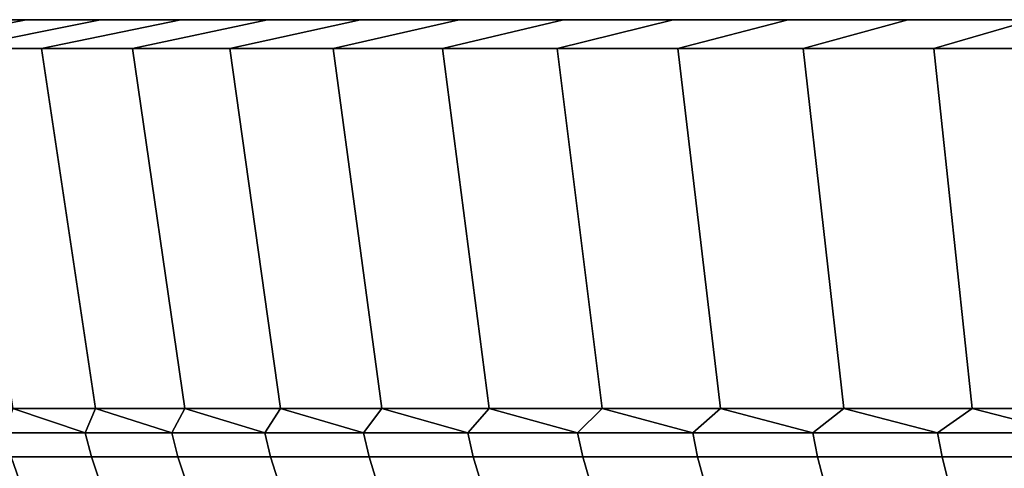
# Model space of a CAD drawing. Header units: metres. Extents: x -109 to 109, y -100 to 58.
# Tile 503 of 642: x -28 to -19, y 53 to 57. Entities that reach past the tile are written whole.
import ezdxf

# ---------------------------------------------------------------- set-up
doc = ezdxf.new("R2010")
doc.units = ezdxf.units.M
doc.layers.add('solid_21_062_100_XXX', color=7, linetype='CONTINUOUS')

msp = doc.modelspace()

# ---------------------------------------------------------------- linework, layer by layer
at = {"layer": 'solid_21_062_100_XXX'}
for points in [[(30.890423, 57.200001, 202.13475), (-30.989697, 57.200001, 203.564957), (-31.022789, 57.200001, 204.997437), (30.989697, 57.200001, 203.564957)], [(-30.989697, 57.200001, 206.429901), (31.022789, 57.200001, 204.997437), (30.989697, 57.200001, 203.564957), (-31.022789, 57.200001, 204.997437)], [(30.725304, 57.200001, 200.711502), (-30.890423, 57.200001, 202.13475), (-30.989697, 57.200001, 203.564957), (30.890423, 57.200001, 202.13475)], [(-30.890423, 57.200001, 207.860107), (30.989697, 57.200001, 206.429901), (31.022789, 57.200001, 204.997437), (-30.989697, 57.200001, 206.429901)], [(30.494612, 57.200001, 199.297256), (-30.725304, 57.200001, 200.711502), (-30.890423, 57.200001, 202.13475), (30.725304, 57.200001, 200.711502)], [(-30.725304, 57.200001, 209.283356), (30.890423, 57.200001, 207.860107), (30.989697, 57.200001, 206.429901), (-30.890423, 57.200001, 207.860107)], [(30.198706, 57.200001, 197.894516), (-30.494612, 57.200001, 199.297256), (-30.725304, 57.200001, 200.711502), (30.494612, 57.200001, 199.297256)], [(-30.494612, 57.200001, 210.697601), (30.725304, 57.200001, 209.283356), (30.890423, 57.200001, 207.860107), (-30.725304, 57.200001, 209.283356)], [(29.838539, 57.200001, 196.507721), (-30.198706, 57.200001, 197.894516), (-30.494612, 57.200001, 199.297256), (30.198706, 57.200001, 197.894516)], [(-30.198706, 57.200001, 212.100342), (30.494612, 57.200001, 210.697601), (30.725304, 57.200001, 209.283356), (-30.494612, 57.200001, 210.697601)], [(29.414648, 57.200001, 195.13884), (-29.838539, 57.200001, 196.507721), (-30.198706, 57.200001, 197.894516), (29.838539, 57.200001, 196.507721)], [(-29.838539, 57.200001, 213.487137), (30.198706, 57.200001, 212.100342), (30.494612, 57.200001, 210.697601), (-30.198706, 57.200001, 212.100342)], [(28.927803, 57.200001, 193.790482), (-29.414648, 57.200001, 195.13884), (-29.838539, 57.200001, 196.507721), (29.414648, 57.200001, 195.13884)], [(-29.414648, 57.200001, 214.856033), (29.838539, 57.200001, 213.487137), (30.198706, 57.200001, 212.100342), (-29.838539, 57.200001, 213.487137)], [(-29.092846, 56.939529, 190.511017), (-29.730778, 56.939529, 191.869949), (-28.379484, 57.200001, 192.466736), (-27.770525, 57.200001, 191.16951)], [(-29.730778, 56.939529, 218.124908), (-29.092846, 56.939529, 219.483856), (-27.770525, 57.200001, 218.825348), (-28.379484, 57.200001, 217.528137)], [(28.379484, 57.200001, 192.466736), (-28.927803, 57.200001, 193.790482), (-29.414648, 57.200001, 195.13884), (28.927803, 57.200001, 193.790482)], [(-28.927803, 57.200001, 216.204376), (29.414648, 57.200001, 214.856033), (29.838539, 57.200001, 213.487137), (-29.414648, 57.200001, 214.856033)], [(-28.392708, 56.939529, 189.182755), (-29.092846, 56.939529, 190.511017), (-27.770525, 57.200001, 191.16951), (-27.102072, 57.200001, 189.901367)], [(-29.092846, 56.939529, 219.483856), (-28.392708, 56.939529, 220.812119), (-27.102072, 57.200001, 220.093491), (-27.770525, 57.200001, 218.825348)], [(27.770525, 57.200001, 191.16951), (-28.379484, 57.200001, 192.466736), (-28.927803, 57.200001, 193.790482), (28.379484, 57.200001, 192.466736)], [(-28.379484, 57.200001, 217.528137), (28.927803, 57.200001, 216.204376), (29.414648, 57.200001, 214.856033), (-28.927803, 57.200001, 216.204376)], [(-27.632072, 56.939529, 187.888412), (-28.392708, 56.939529, 189.182755), (-27.102072, 57.200001, 189.901367), (-26.376146, 57.200001, 188.666092)], [(-28.392708, 56.939529, 220.812119), (-27.632072, 56.939529, 222.106445), (-26.376146, 57.200001, 221.328766), (-27.102072, 57.200001, 220.093491)], [(27.102072, 57.200001, 189.901367), (-27.770525, 57.200001, 191.16951), (-28.379484, 57.200001, 192.466736), (27.770525, 57.200001, 191.16951)], [(-27.770525, 57.200001, 218.825348), (28.379484, 57.200001, 217.528137), (28.927803, 57.200001, 216.204376), (-28.379484, 57.200001, 217.528137)], [(26.376146, 57.200001, 188.666092), (-27.102072, 57.200001, 189.901367), (-27.770525, 57.200001, 191.16951), (27.102072, 57.200001, 189.901367)], [(-27.102072, 57.200001, 220.093491), (27.770525, 57.200001, 218.825348), (28.379484, 57.200001, 217.528137), (-27.770525, 57.200001, 218.825348)], [(-26.81237, 56.939529, 186.630432), (-27.632072, 56.939529, 187.888412), (-26.376146, 57.200001, 188.666092), (-25.593798, 57.200001, 187.465439)], [(-27.632072, 56.939529, 222.106445), (-26.81237, 56.939529, 223.364426), (-25.593798, 57.200001, 222.529419), (-26.376146, 57.200001, 221.328766)], [(25.593798, 57.200001, 187.465439), (-26.376146, 57.200001, 188.666092), (-27.102072, 57.200001, 189.901367), (26.376146, 57.200001, 188.666092)], [(-26.376146, 57.200001, 221.328766), (27.102072, 57.200001, 220.093491), (27.770525, 57.200001, 218.825348), (-27.102072, 57.200001, 220.093491)], [(-25.935614, 56.939529, 185.41188), (-26.81237, 56.939529, 186.630432), (-25.593798, 57.200001, 187.465439), (-24.756523, 57.200001, 186.301758)], [(-26.81237, 56.939529, 223.364426), (-25.935614, 56.939529, 224.582993), (-24.756523, 57.200001, 223.6931), (-25.593798, 57.200001, 222.529419)], [(24.756523, 57.200001, 186.301758), (-25.593798, 57.200001, 187.465439), (-26.376146, 57.200001, 188.666092), (25.593798, 57.200001, 187.465439)], [(-25.593798, 57.200001, 222.529419), (26.376146, 57.200001, 221.328766), (27.102072, 57.200001, 220.093491), (-26.376146, 57.200001, 221.328766)], [(-25.003325, 56.939529, 184.234879), (-25.935614, 56.939529, 185.41188), (-24.756523, 57.200001, 186.301758), (-23.866983, 57.200001, 185.178741)], [(-25.935614, 56.939529, 224.582993), (-25.003325, 56.939529, 225.759995), (-23.866983, 57.200001, 224.816116), (-24.756523, 57.200001, 223.6931)], [(23.866983, 57.200001, 185.178741), (-24.756523, 57.200001, 186.301758), (-25.593798, 57.200001, 187.465439), (24.756523, 57.200001, 186.301758)], [(-24.756523, 57.200001, 223.6931), (25.593798, 57.200001, 222.529419), (26.376146, 57.200001, 221.328766), (-25.593798, 57.200001, 222.529419)], [(-24.017824, 56.939529, 183.102356), (-25.003325, 56.939529, 184.234879), (-23.866983, 57.200001, 185.178741), (-22.926212, 57.200001, 184.097626)], [(-25.003325, 56.939529, 225.759995), (-24.017824, 56.939529, 226.892502), (-22.926212, 57.200001, 225.897232), (-23.866983, 57.200001, 224.816116)], [(22.926212, 57.200001, 184.097626), (-23.866983, 57.200001, 185.178741), (-24.756523, 57.200001, 186.301758), (23.866983, 57.200001, 185.178741)], [(-23.866983, 57.200001, 224.816116), (24.756523, 57.200001, 223.6931), (25.593798, 57.200001, 222.529419), (-24.756523, 57.200001, 223.6931)], [(-22.980906, 56.939529, 182.016403), (-24.017824, 56.939529, 183.102356), (-22.926212, 57.200001, 184.097626), (-21.936186, 57.200001, 183.060776)], [(-24.017824, 56.939529, 226.892502), (-22.980906, 56.939529, 227.97847), (-21.936186, 57.200001, 226.934082), (-22.926212, 57.200001, 225.897232)], [(22.926212, 57.200001, 184.097626), (-22.926212, 57.200001, 184.097626), (-23.866983, 57.200001, 185.178741)], [(-22.926212, 57.200001, 225.897232), (23.866983, 57.200001, 224.816116), (24.756523, 57.200001, 223.6931), (-23.866983, 57.200001, 224.816116)], [(-21.895163, 56.939529, 180.979691), (-22.980906, 56.939529, 182.016403), (-21.936186, 57.200001, 183.060776), (-20.90008, 57.200001, 182.071457)], [(-22.980906, 56.939529, 227.97847), (-21.895163, 56.939529, 229.015167), (-20.90008, 57.200001, 227.923401), (-21.936186, 57.200001, 226.934082)], [(21.936186, 57.200001, 183.060776), (-21.936186, 57.200001, 183.060776), (-22.926212, 57.200001, 184.097626)], [(22.926212, 57.200001, 184.097626), (21.936186, 57.200001, 183.060776), (-22.926212, 57.200001, 184.097626)], [(-22.926212, 57.200001, 225.897232), (22.926212, 57.200001, 225.897232), (23.866983, 57.200001, 224.816116)], [(-22.926212, 57.200001, 225.897232), (-21.936186, 57.200001, 226.934082), (22.926212, 57.200001, 225.897232)], [(20.90008, 57.200001, 182.071457), (-20.90008, 57.200001, 182.071457), (-21.936186, 57.200001, 183.060776)], [(21.936186, 57.200001, 183.060776), (20.90008, 57.200001, 182.071457), (-21.936186, 57.200001, 183.060776)], [(-21.936186, 57.200001, 226.934082), (21.936186, 57.200001, 226.934082), (22.926212, 57.200001, 225.897232)], [(-21.936186, 57.200001, 226.934082), (-20.90008, 57.200001, 227.923401), (21.936186, 57.200001, 226.934082)], [(-20.762482, 56.939529, 179.994049), (-21.895163, 56.939529, 180.979691), (-20.90008, 57.200001, 182.071457), (-19.818922, 57.200001, 181.130646)], [(-20.762482, 56.939529, 230.000824), (-19.818922, 57.200001, 228.864212), (-20.90008, 57.200001, 227.923401), (-21.895163, 56.939529, 229.015167)], [(19.818922, 57.200001, 181.130646), (-19.818922, 57.200001, 181.130646), (-20.90008, 57.200001, 182.071457)], [(20.90008, 57.200001, 182.071457), (19.818922, 57.200001, 181.130646), (-20.90008, 57.200001, 182.071457)], [(-20.90008, 57.200001, 227.923401), (20.90008, 57.200001, 227.923401), (21.936186, 57.200001, 226.934082)], [(-20.90008, 57.200001, 227.923401), (-19.818922, 57.200001, 228.864212), (20.90008, 57.200001, 227.923401)], [(-19.58568, 56.939529, 179.061905), (-20.762482, 56.939529, 179.994049), (-19.818922, 57.200001, 181.130646), (-18.695164, 57.200001, 180.240524)], [(-20.762482, 56.939529, 230.000824), (-19.58568, 56.939529, 230.932953), (-18.695164, 57.200001, 229.754333), (-19.818922, 57.200001, 228.864212)], [(18.695164, 57.200001, 180.240524), (-18.695164, 57.200001, 180.240524), (-19.818922, 57.200001, 181.130646)], [(19.818922, 57.200001, 181.130646), (18.695164, 57.200001, 180.240524), (-19.818922, 57.200001, 181.130646)], [(-19.818922, 57.200001, 228.864212), (19.818922, 57.200001, 228.864212), (20.90008, 57.200001, 227.923401)], [(-19.818922, 57.200001, 228.864212), (-18.695164, 57.200001, 229.754333), (19.818922, 57.200001, 228.864212)], [(-18.366871, 56.939529, 178.184967), (-19.58568, 56.939529, 179.061905), (-18.695164, 57.200001, 180.240524), (-17.53229, 57.200001, 179.403824)], [(-19.58568, 56.939529, 230.932953), (-18.366871, 56.939529, 231.809891), (-17.53229, 57.200001, 230.591034), (-18.695164, 57.200001, 229.754333)], [(-27.632072, 56.939529, 222.106445), (-28.392708, 56.939529, 220.812119), (-27.892483, 53.69202, 220.533417), (-27.145212, 53.69202, 221.805008)], [(-28.392708, 56.939529, 189.182755), (-27.632072, 56.939529, 187.888412), (-27.145214, 53.69202, 188.18985), (-27.892483, 53.69202, 189.461441)], [(-26.81237, 56.939529, 223.364426), (-27.632072, 56.939529, 222.106445), (-27.145212, 53.69202, 221.805008), (-26.340014, 53.69202, 223.040741)], [(-27.632072, 56.939529, 187.888412), (-26.81237, 56.939529, 186.630432), (-26.340015, 53.69202, 186.954117), (-27.145214, 53.69202, 188.18985)], [(-25.935614, 56.939529, 224.582993), (-26.81237, 56.939529, 223.364426), (-26.340014, 53.69202, 223.040741), (-25.478605, 53.69202, 224.237961)], [(-26.81237, 56.939529, 186.630432), (-25.935614, 56.939529, 185.41188), (-25.478607, 53.69202, 185.756897), (-26.340015, 53.69202, 186.954117)], [(-25.003325, 56.939529, 225.759995), (-25.935614, 56.939529, 224.582993), (-25.478605, 53.69202, 224.237961), (-24.562828, 53.69202, 225.394119)], [(-25.935614, 56.939529, 185.41188), (-25.003325, 56.939529, 184.234879), (-24.562828, 53.69202, 184.600739), (-25.478607, 53.69202, 185.756897)], [(-24.017824, 56.939529, 226.892502), (-25.003325, 56.939529, 225.759995), (-24.562828, 53.69202, 225.394119), (-23.594631, 53.69202, 226.506744)], [(-25.003325, 56.939529, 184.234879), (-24.017824, 56.939529, 183.102356), (-23.594633, 53.69202, 183.488113), (-24.562828, 53.69202, 184.600739)], [(-22.980906, 56.939529, 227.97847), (-24.017824, 56.939529, 226.892502), (-23.594631, 53.69202, 226.506744), (-22.576082, 53.69202, 227.573471)], [(-24.017824, 56.939529, 183.102356), (-22.980906, 56.939529, 182.016403), (-22.576086, 53.69202, 182.421387), (-23.594633, 53.69202, 183.488113)], [(-21.895163, 56.939529, 229.015167), (-22.980906, 56.939529, 227.97847), (-22.576082, 53.69202, 227.573471), (-21.50935, 53.69202, 228.592041)], [(-22.980906, 56.939529, 182.016403), (-21.895163, 56.939529, 180.979691), (-21.509354, 53.69202, 181.402832), (-22.576086, 53.69202, 182.421387)], [(-20.762482, 56.939529, 230.000824), (-21.895163, 56.939529, 229.015167), (-21.50935, 53.69202, 228.592041), (-20.396708, 53.69202, 229.560242)], [(-21.895163, 56.939529, 180.979691), (-20.762482, 56.939529, 179.994049), (-20.396708, 53.69202, 180.434616), (-21.509354, 53.69202, 181.402832)], [(-19.58568, 56.939529, 230.932953), (-20.762482, 56.939529, 230.000824), (-20.396708, 53.69202, 229.560242), (-19.240536, 53.69202, 230.476028)], [(-20.762482, 56.939529, 179.994049), (-19.58568, 56.939529, 179.061905), (-19.240532, 53.69202, 179.518829), (-20.396708, 53.69202, 180.434616)], [(-18.366871, 56.939529, 231.809891), (-19.58568, 56.939529, 230.932953), (-19.240536, 53.69202, 230.476028), (-18.043304, 53.69202, 231.337448)], [(-19.58568, 56.939529, 179.061905), (-18.366871, 56.939529, 178.184967), (-18.043301, 53.69202, 178.65741), (-19.240532, 53.69202, 179.518829)], [(-27.238836, 53.474117, 221.561737), (-27.892483, 53.69202, 220.533417), (-27.964525, 53.474117, 220.30481)], [(-27.964525, 53.474117, 189.690063), (-27.892483, 53.69202, 189.461441), (-27.238836, 53.474117, 188.433121)], [(-27.238836, 53.474117, 221.561737), (-27.145212, 53.69202, 221.805008), (-27.892483, 53.69202, 220.533417)], [(-27.238836, 53.474117, 188.433121), (-27.892483, 53.69202, 189.461441), (-27.145214, 53.69202, 188.18985)], [(-26.45669, 53.474117, 222.784332), (-27.145212, 53.69202, 221.805008), (-27.238836, 53.474117, 221.561737)], [(-27.238836, 53.474117, 188.433121), (-27.145214, 53.69202, 188.18985), (-26.45669, 53.474117, 187.210526)], [(-26.45669, 53.474117, 187.210526), (-27.145214, 53.69202, 188.18985), (-26.340015, 53.69202, 186.954117)], [(-26.45669, 53.474117, 222.784332), (-26.340014, 53.69202, 223.040741), (-27.145212, 53.69202, 221.805008)], [(-25.619709, 53.474117, 223.970062), (-26.340014, 53.69202, 223.040741), (-26.45669, 53.474117, 222.784332)], [(-26.45669, 53.474117, 187.210526), (-26.340015, 53.69202, 186.954117), (-25.619709, 53.474117, 186.024796)], [(-25.619709, 53.474117, 186.024796), (-26.340015, 53.69202, 186.954117), (-25.478607, 53.69202, 185.756897)], [(-25.619709, 53.474117, 223.970062), (-25.478605, 53.69202, 224.237961), (-26.340014, 53.69202, 223.040741)], [(-24.729626, 53.474117, 225.11647), (-25.478605, 53.69202, 224.237961), (-25.619709, 53.474117, 223.970062)], [(-25.619709, 53.474117, 186.024796), (-25.478607, 53.69202, 185.756897), (-24.729626, 53.474117, 184.878387)], [(-24.729626, 53.474117, 184.878387), (-25.478607, 53.69202, 185.756897), (-24.562828, 53.69202, 184.600739)], [(-24.729626, 53.474117, 225.11647), (-24.562828, 53.69202, 225.394119), (-25.478605, 53.69202, 224.237961)], [(-23.788288, 53.474117, 226.221176), (-24.562828, 53.69202, 225.394119), (-24.729626, 53.474117, 225.11647)], [(-24.729626, 53.474117, 184.878387), (-24.562828, 53.69202, 184.600739), (-23.788288, 53.474117, 183.773682)], [(-23.788288, 53.474117, 226.221176), (-23.594631, 53.69202, 226.506744), (-24.562828, 53.69202, 225.394119)], [(-23.788288, 53.474117, 183.773682), (-24.562828, 53.69202, 184.600739), (-23.594633, 53.69202, 183.488113)], [(-22.797646, 53.474117, 227.281906), (-23.594631, 53.69202, 226.506744), (-23.788288, 53.474117, 226.221176)], [(-23.788288, 53.474117, 183.773682), (-23.594633, 53.69202, 183.488113), (-22.797646, 53.474117, 182.712952)], [(-22.797646, 53.474117, 182.712952), (-23.594633, 53.69202, 183.488113), (-22.576086, 53.69202, 182.421387)], [(-22.797646, 53.474117, 227.281906), (-22.576082, 53.69202, 227.573471), (-23.594631, 53.69202, 226.506744)], [(-21.75975, 53.474117, 228.296432), (-22.576082, 53.69202, 227.573471), (-22.797646, 53.474117, 227.281906)], [(-22.797646, 53.474117, 182.712952), (-22.576086, 53.69202, 182.421387), (-21.75975, 53.474117, 181.698425)], [(-21.75975, 53.474117, 181.698425), (-22.576086, 53.69202, 182.421387), (-21.509354, 53.69202, 181.402832)], [(-21.75975, 53.474117, 228.296432), (-21.50935, 53.69202, 228.592041), (-22.576082, 53.69202, 227.573471)], [(-20.676756, 53.474117, 229.26268), (-21.50935, 53.69202, 228.592041), (-21.75975, 53.474117, 228.296432)], [(-21.75975, 53.474117, 181.698425), (-21.509354, 53.69202, 181.402832), (-20.676756, 53.474117, 180.732193)], [(-20.676756, 53.474117, 180.732193), (-21.509354, 53.69202, 181.402832), (-20.396708, 53.69202, 180.434616)], [(-20.676756, 53.474117, 229.26268), (-20.396708, 53.69202, 229.560242), (-21.50935, 53.69202, 228.592041)], [(-19.550905, 53.474117, 230.178619), (-20.396708, 53.69202, 229.560242), (-20.676756, 53.474117, 229.26268)], [(-20.676756, 53.474117, 180.732193), (-20.396708, 53.69202, 180.434616), (-19.550905, 53.474117, 179.816238)], [(-19.550905, 53.474117, 230.178619), (-19.240536, 53.69202, 230.476028), (-20.396708, 53.69202, 229.560242)], [(-19.550905, 53.474117, 179.816238), (-20.396708, 53.69202, 180.434616), (-19.240532, 53.69202, 179.518829)], [(-18.384531, 53.474117, 231.042374), (-19.240536, 53.69202, 230.476028), (-19.550905, 53.474117, 230.178619)], [(-19.550905, 53.474117, 179.816238), (-19.240532, 53.69202, 179.518829), (-18.384531, 53.474117, 178.952484)], [(-18.384531, 53.474117, 231.042374), (-18.043304, 53.69202, 231.337448), (-19.240536, 53.69202, 230.476028)], [(-18.384531, 53.474117, 178.952484), (-19.240532, 53.69202, 179.518829), (-18.043301, 53.69202, 178.65741)], [(-27.238836, 53.474117, 221.561737), (-27.964525, 53.474117, 220.30481), (-27.907053, 53.258121, 220.273346), (-27.182854, 53.258121, 221.527695)], [(-27.964525, 53.474117, 189.690063), (-27.238836, 53.474117, 188.433121), (-27.182854, 53.258121, 188.467178), (-27.907053, 53.258121, 189.721512)], [(-26.45669, 53.474117, 222.784332), (-27.238836, 53.474117, 221.561737), (-27.182854, 53.258121, 221.527695), (-26.402317, 53.258121, 222.747772)], [(-27.238836, 53.474117, 188.433121), (-26.45669, 53.474117, 187.210526), (-26.402317, 53.258121, 187.247086), (-27.182854, 53.258121, 188.467178)], [(-25.619709, 53.474117, 223.970062), (-26.45669, 53.474117, 222.784332), (-26.402317, 53.258121, 222.747772), (-25.567055, 53.258121, 223.931076)], [(-26.45669, 53.474117, 187.210526), (-25.619709, 53.474117, 186.024796), (-25.567055, 53.258121, 186.063782), (-26.402317, 53.258121, 187.247086)], [(-24.729626, 53.474117, 225.11647), (-25.619709, 53.474117, 223.970062), (-25.567055, 53.258121, 223.931076), (-24.678802, 53.258121, 225.075119)], [(-25.619709, 53.474117, 186.024796), (-24.729626, 53.474117, 184.878387), (-24.678802, 53.258121, 184.919739), (-25.567055, 53.258121, 186.063782)], [(-23.788288, 53.474117, 226.221176), (-24.729626, 53.474117, 225.11647), (-24.678802, 53.258121, 225.075119), (-23.739399, 53.258121, 226.177567)], [(-24.729626, 53.474117, 184.878387), (-23.788288, 53.474117, 183.773682), (-23.739399, 53.258121, 183.817291), (-24.678802, 53.258121, 184.919739)], [(-22.797646, 53.474117, 227.281906), (-23.788288, 53.474117, 226.221176), (-23.739399, 53.258121, 226.177567), (-22.750792, 53.258121, 227.236099)], [(-23.788288, 53.474117, 183.773682), (-22.797646, 53.474117, 182.712952), (-22.750792, 53.258121, 182.758759), (-23.739399, 53.258121, 183.817291)], [(-21.75975, 53.474117, 228.296432), (-22.797646, 53.474117, 227.281906), (-22.750792, 53.258121, 227.236099), (-21.715031, 53.258121, 228.24855)], [(-22.797646, 53.474117, 182.712952), (-21.75975, 53.474117, 181.698425), (-21.715031, 53.258121, 181.746307), (-22.750792, 53.258121, 182.758759)], [(-20.676756, 53.474117, 229.26268), (-21.75975, 53.474117, 228.296432), (-21.715031, 53.258121, 228.24855), (-20.63426, 53.258121, 229.212799)], [(-21.75975, 53.474117, 181.698425), (-20.676756, 53.474117, 180.732193), (-20.63426, 53.258121, 180.782059), (-21.715031, 53.258121, 181.746307)], [(-19.550905, 53.474117, 230.178619), (-20.676756, 53.474117, 229.26268), (-20.63426, 53.258121, 229.212799), (-19.510723, 53.258121, 230.126877)], [(-20.676756, 53.474117, 180.732193), (-19.550905, 53.474117, 179.816238), (-19.510723, 53.258121, 179.867996), (-20.63426, 53.258121, 180.782059)], [(-18.384531, 53.474117, 231.042374), (-19.550905, 53.474117, 230.178619), (-19.510723, 53.258121, 230.126877), (-18.346748, 53.258121, 230.988846)], [(-19.550905, 53.474117, 179.816238), (-18.384531, 53.474117, 178.952484), (-18.346748, 53.258121, 179.006012), (-19.510723, 53.258121, 179.867996)], [(-27.182854, 53.258121, 221.527695), (-27.907053, 53.258121, 220.273346), (-27.834505, 53.048103, 220.233627), (-27.11219, 53.048103, 221.484726)], [(-27.907053, 53.258121, 189.721512), (-27.182854, 53.258121, 188.467178), (-27.11219, 53.048103, 188.510147), (-27.834505, 53.048103, 189.76123)], [(-26.402317, 53.258121, 222.747772), (-27.182854, 53.258121, 221.527695), (-27.11219, 53.048103, 221.484726), (-26.333681, 53.048103, 222.70163)], [(-27.182854, 53.258121, 188.467178), (-26.402317, 53.258121, 187.247086), (-26.333681, 53.048103, 187.293228), (-27.11219, 53.048103, 188.510147)], [(-25.567055, 53.258121, 223.931076), (-26.402317, 53.258121, 222.747772), (-26.333681, 53.048103, 222.70163), (-25.500591, 53.048103, 223.881851)], [(-26.402317, 53.258121, 187.247086), (-25.567055, 53.258121, 186.063782), (-25.500591, 53.048103, 186.113007), (-26.333681, 53.048103, 187.293228)], [(-24.678802, 53.258121, 225.075119), (-25.567055, 53.258121, 223.931076), (-25.500591, 53.048103, 223.881851), (-24.614647, 53.048103, 225.022934)], [(-25.567055, 53.258121, 186.063782), (-24.678802, 53.258121, 184.919739), (-24.614647, 53.048103, 184.971924), (-25.500591, 53.048103, 186.113007)], [(-23.739399, 53.258121, 226.177567), (-24.678802, 53.258121, 225.075119), (-24.614647, 53.048103, 225.022934), (-23.677685, 53.048103, 226.122498)], [(-24.678802, 53.258121, 184.919739), (-23.739399, 53.258121, 183.817291), (-23.677685, 53.048103, 183.87236), (-24.614647, 53.048103, 184.971924)], [(-22.750792, 53.258121, 227.236099), (-23.739399, 53.258121, 226.177567), (-23.677685, 53.048103, 226.122498), (-22.691648, 53.048103, 227.178299)], [(-23.739399, 53.258121, 183.817291), (-22.750792, 53.258121, 182.758759), (-22.691648, 53.048103, 182.816574), (-23.677685, 53.048103, 183.87236)], [(-21.715031, 53.258121, 228.24855), (-22.750792, 53.258121, 227.236099), (-22.691648, 53.048103, 227.178299), (-21.658579, 53.048103, 228.18811)], [(-22.750792, 53.258121, 182.758759), (-21.715031, 53.258121, 181.746307), (-21.658579, 53.048103, 181.806747), (-22.691648, 53.048103, 182.816574)], [(-20.63426, 53.258121, 229.212799), (-21.715031, 53.258121, 228.24855), (-21.658579, 53.048103, 228.18811), (-20.58062, 53.048103, 229.149857)], [(-21.715031, 53.258121, 181.746307), (-20.63426, 53.258121, 180.782059), (-20.58062, 53.048103, 180.845001), (-21.658579, 53.048103, 181.806747)], [(-19.510723, 53.258121, 230.126877), (-20.63426, 53.258121, 229.212799), (-20.58062, 53.048103, 229.149857), (-19.460003, 53.048103, 230.061539)], [(-20.63426, 53.258121, 180.782059), (-19.510723, 53.258121, 179.867996), (-19.460003, 53.048103, 179.933319), (-20.58062, 53.048103, 180.845001)], [(-18.346748, 53.258121, 230.988846), (-19.510723, 53.258121, 230.126877), (-19.460003, 53.048103, 230.061539), (-18.299053, 53.048103, 230.92128)], [(-19.510723, 53.258121, 179.867996), (-18.346748, 53.258121, 179.006012), (-18.299053, 53.048103, 179.073578), (-19.460003, 53.048103, 179.933319)]]:
    msp.add_3dface(points, dxfattribs=at)

doc.saveas('drawing.dxf')
